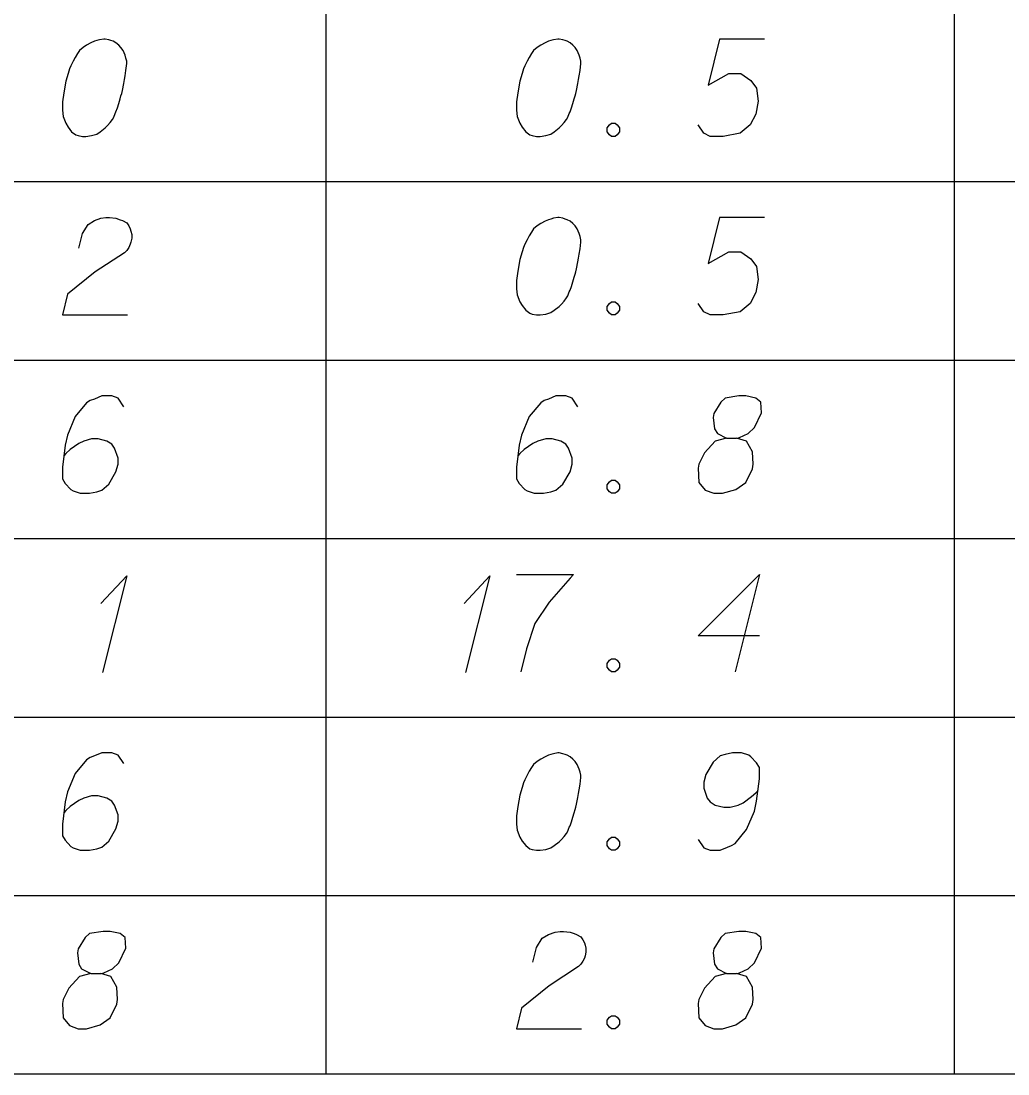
# Model space of a CAD drawing. Extents: x 2074207 to 2076812, y 516372 to 523312.
# Drawn here: x 2076573.1 to 2076621.8, y 518973.1 to 519025 of the extents above; entities that cross this region are included whole.
import ezdxf

# ---------------------------------------------------------------- set-up
doc = ezdxf.new("R2010")
doc.units = 0
for name, color, linetype in [('Prop DirtTable_ Soil Test Results - Outline (Major)', 7, 'Continuous'), ('Prop DirtTable_ Soil Test Results - Outline (Minor)', 7, 'Continuous'), ('Prop DirtTable_ Soil Test Results - Tx (Sample Data)', 7, 'Continuous')]:
    doc.layers.add(name, color=color, linetype=linetype)

msp = doc.modelspace()

# ---------------------------------------------------------------- linework, layer by layer
at = {"layer": 'Prop DirtTable_ Soil Test Results - Outline (Major)'}
msp.add_line((2076260.609, 518973.054), (2076811.903, 518973.054), dxfattribs=at)
at = {"layer": 'Prop DirtTable_ Soil Test Results - Outline (Minor)'}
for p, q in [((2076588.114, 519025.854), (2076588.114, 519017.054)), ((2076619.134, 519017.054), (2076619.134, 519025.854)), ((2076260.609, 519017.054), (2076811.903, 519017.054)), ((2076260.609, 519017.054), (2076811.903, 519017.054)), ((2076588.114, 519017.054), (2076588.114, 519008.254)), ((2076619.134, 519008.254), (2076619.134, 519017.054)), ((2076260.609, 519008.254), (2076811.903, 519008.254)), ((2076260.609, 519008.254), (2076811.903, 519008.254)), ((2076588.114, 519008.254), (2076588.114, 518999.454)), ((2076619.134, 518999.454), (2076619.134, 519008.254)), ((2076260.609, 518999.454), (2076811.903, 518999.454)), ((2076260.609, 518999.454), (2076811.903, 518999.454)), ((2076588.114, 518999.454), (2076588.114, 518990.654)), ((2076619.134, 518990.654), (2076619.134, 518999.454)), ((2076260.609, 518990.654), (2076811.903, 518990.654)), ((2076260.609, 518990.654), (2076811.903, 518990.654)), ((2076588.114, 518990.654), (2076588.114, 518981.854)), ((2076619.134, 518981.854), (2076619.134, 518990.654)), ((2076260.609, 518981.854), (2076811.903, 518981.854)), ((2076260.609, 518981.854), (2076811.903, 518981.854)), ((2076588.114, 518981.854), (2076588.114, 518973.054)), ((2076619.134, 518973.054), (2076619.134, 518981.854)), ((2076260.609, 518973.054), (2076811.903, 518973.054))]:
    msp.add_line(p, q, dxfattribs=at)
at = {"layer": 'Prop DirtTable_ Soil Test Results - Tx (Sample Data)'}
for points in [[(2076577.232, 519024.084), (2076577.162, 519024.084), (2076576.95, 519024.046), (2076576.809, 519024.009), (2076576.703, 519023.971), (2076576.527, 519023.895), (2076576.315, 519023.782), (2076576.139, 519023.668), (2076575.962, 519023.517), (2076575.856, 519023.366), (2076575.751, 519023.177), (2076575.645, 519022.988), (2076575.539, 519022.761), (2076575.468, 519022.61), (2076575.398, 519022.383), (2076575.292, 519022.005), (2076575.186, 519021.438), (2076575.116, 519020.985), (2076575.116, 519020.569), (2076575.151, 519020.267), (2076575.292, 519019.927), (2076575.398, 519019.738), (2076575.574, 519019.511), (2076575.786, 519019.36), (2076575.892, 519019.322), (2076576.103, 519019.284), (2076576.28, 519019.284), (2076576.562, 519019.322), (2076576.809, 519019.398), (2076576.985, 519019.511), (2076577.232, 519019.7), (2076577.338, 519019.813), (2076577.479, 519019.964), (2076577.585, 519020.116), (2076577.655, 519020.229), (2076577.726, 519020.418), (2076577.761, 519020.494), (2076577.832, 519020.683), (2076577.902, 519020.909), (2076577.973, 519021.136), (2076578.008, 519021.287), (2076578.043, 519021.401), (2076578.079, 519021.552), (2076578.149, 519021.892), (2076578.185, 519022.081), (2076578.22, 519022.27), (2076578.255, 519022.535), (2076578.29, 519022.875), (2076578.29, 519022.988), (2076578.255, 519023.139), (2076578.22, 519023.29), (2076578.114, 519023.517), (2076578.008, 519023.668), (2076577.902, 519023.782), (2076577.761, 519023.895), (2076577.62, 519023.971), (2076577.514, 519024.009), (2076577.409, 519024.046), (2076577.232, 519024.084)], [(2076599.632, 519024.084), (2076599.562, 519024.084), (2076599.35, 519024.046), (2076599.209, 519024.009), (2076599.103, 519023.971), (2076598.927, 519023.895), (2076598.715, 519023.782), (2076598.539, 519023.668), (2076598.362, 519023.517), (2076598.256, 519023.366), (2076598.151, 519023.177), (2076598.045, 519022.988), (2076597.939, 519022.761), (2076597.868, 519022.61), (2076597.798, 519022.383), (2076597.692, 519022.005), (2076597.586, 519021.438), (2076597.516, 519020.985), (2076597.516, 519020.569), (2076597.551, 519020.267), (2076597.692, 519019.927), (2076597.798, 519019.738), (2076597.974, 519019.511), (2076598.186, 519019.36), (2076598.292, 519019.322), (2076598.503, 519019.284), (2076598.68, 519019.284), (2076598.962, 519019.322), (2076599.209, 519019.398), (2076599.385, 519019.511), (2076599.632, 519019.7), (2076599.738, 519019.813), (2076599.879, 519019.964), (2076599.985, 519020.116), (2076600.055, 519020.229), (2076600.126, 519020.418), (2076600.161, 519020.494), (2076600.232, 519020.683), (2076600.302, 519020.909), (2076600.373, 519021.136), (2076600.408, 519021.287), (2076600.443, 519021.401), (2076600.479, 519021.552), (2076600.549, 519021.892), (2076600.585, 519022.081), (2076600.62, 519022.27), (2076600.655, 519022.535), (2076600.69, 519022.875), (2076600.69, 519022.988), (2076600.655, 519023.139), (2076600.62, 519023.29), (2076600.514, 519023.517), (2076600.408, 519023.668), (2076600.302, 519023.782), (2076600.161, 519023.895), (2076600.02, 519023.971), (2076599.914, 519024.009), (2076599.809, 519024.046), (2076599.632, 519024.084)], [(2076609.756, 519024.084), (2076607.534, 519024.084), (2076606.969, 519021.816), (2076607.992, 519022.383), (2076608.592, 519022.383), (2076609.086, 519022.043), (2076609.368, 519021.665), (2076609.439, 519021.023), (2076609.333, 519020.38), (2076609.051, 519019.851), (2076608.557, 519019.435), (2076607.71, 519019.284), (2076607.075, 519019.284), (2076606.758, 519019.435), (2076606.476, 519019.851)], [(2076602.207, 519019.927), (2076602.384, 519019.927), (2076602.489, 519019.851), (2076602.595, 519019.7), (2076602.595, 519019.511), (2076602.489, 519019.36), (2076602.384, 519019.284), (2076602.207, 519019.284), (2076602.101, 519019.36), (2076601.996, 519019.511), (2076601.996, 519019.7), (2076602.101, 519019.851), (2076602.207, 519019.927)], [(2076575.927, 519013.772), (2076576.103, 519014.49), (2076576.386, 519014.944), (2076576.703, 519015.133), (2076577.02, 519015.246), (2076577.267, 519015.284), (2076577.444, 519015.284), (2076577.761, 519015.246), (2076577.973, 519015.171), (2076578.079, 519015.133), (2076578.29, 519015.02), (2076578.396, 519014.868), (2076578.467, 519014.717), (2076578.502, 519014.604), (2076578.537, 519014.453), (2076578.537, 519014.264), (2076578.502, 519014.075), (2076578.467, 519013.961), (2076578.396, 519013.81), (2076578.29, 519013.659), (2076578.185, 519013.546), (2076576.738, 519012.601), (2076575.363, 519011.505), (2076575.116, 519010.484), (2076578.326, 519010.484)], [(2076599.632, 519015.284), (2076599.562, 519015.284), (2076599.35, 519015.246), (2076599.209, 519015.209), (2076599.103, 519015.171), (2076598.927, 519015.095), (2076598.715, 519014.982), (2076598.539, 519014.868), (2076598.362, 519014.717), (2076598.256, 519014.566), (2076598.151, 519014.377), (2076598.045, 519014.188), (2076597.939, 519013.961), (2076597.868, 519013.81), (2076597.798, 519013.583), (2076597.692, 519013.205), (2076597.586, 519012.638), (2076597.516, 519012.185), (2076597.516, 519011.769), (2076597.551, 519011.467), (2076597.692, 519011.127), (2076597.798, 519010.938), (2076597.974, 519010.711), (2076598.186, 519010.56), (2076598.292, 519010.522), (2076598.503, 519010.484), (2076598.68, 519010.484), (2076598.962, 519010.522), (2076599.209, 519010.598), (2076599.385, 519010.711), (2076599.632, 519010.9), (2076599.738, 519011.013), (2076599.879, 519011.164), (2076599.985, 519011.316), (2076600.055, 519011.429), (2076600.126, 519011.618), (2076600.161, 519011.694), (2076600.232, 519011.883), (2076600.302, 519012.109), (2076600.373, 519012.336), (2076600.408, 519012.487), (2076600.443, 519012.601), (2076600.479, 519012.752), (2076600.549, 519013.092), (2076600.585, 519013.281), (2076600.62, 519013.47), (2076600.655, 519013.735), (2076600.69, 519014.075), (2076600.69, 519014.188), (2076600.655, 519014.339), (2076600.62, 519014.49), (2076600.514, 519014.717), (2076600.408, 519014.868), (2076600.302, 519014.982), (2076600.161, 519015.095), (2076600.02, 519015.171), (2076599.914, 519015.209), (2076599.809, 519015.246), (2076599.632, 519015.284)], [(2076609.756, 519015.284), (2076607.534, 519015.284), (2076606.969, 519013.016), (2076607.992, 519013.583), (2076608.592, 519013.583), (2076609.086, 519013.243), (2076609.368, 519012.865), (2076609.439, 519012.223), (2076609.333, 519011.58), (2076609.051, 519011.051), (2076608.557, 519010.635), (2076607.71, 519010.484), (2076607.075, 519010.484), (2076606.758, 519010.635), (2076606.476, 519011.051)], [(2076602.207, 519011.127), (2076602.384, 519011.127), (2076602.489, 519011.051), (2076602.595, 519010.9), (2076602.595, 519010.711), (2076602.489, 519010.56), (2076602.384, 519010.484), (2076602.207, 519010.484), (2076602.101, 519010.56), (2076601.996, 519010.711), (2076601.996, 519010.9), (2076602.101, 519011.051), (2076602.207, 519011.127)], [(2076578.149, 519005.955), (2076577.867, 519006.371), (2076577.55, 519006.484), (2076577.056, 519006.484), (2076576.703, 519006.333), (2076576.491, 519006.257), (2076576.315, 519006.144), (2076575.751, 519005.464), (2076575.363, 519004.557), (2076575.257, 519004.065), (2076575.116, 519002.969), (2076575.116, 519002.402), (2076575.257, 519002.175), (2076575.539, 519001.873), (2076575.645, 519001.798), (2076575.998, 519001.684), (2076576.456, 519001.684), (2076576.809, 519001.76), (2076577.056, 519001.835), (2076577.409, 519002.138), (2076577.761, 519002.742), (2076577.867, 519003.12), (2076577.867, 519003.423), (2076577.691, 519003.914), (2076577.55, 519004.103), (2076577.303, 519004.254), (2076576.879, 519004.368), (2076576.562, 519004.368), (2076576.174, 519004.254), (2076575.927, 519004.141), (2076575.504, 519003.838), (2076575.292, 519003.649), (2076575.186, 519003.536)], [(2076600.549, 519005.955), (2076600.267, 519006.371), (2076599.95, 519006.484), (2076599.456, 519006.484), (2076599.103, 519006.333), (2076598.891, 519006.257), (2076598.715, 519006.144), (2076598.151, 519005.464), (2076597.763, 519004.557), (2076597.657, 519004.065), (2076597.516, 519002.969), (2076597.516, 519002.402), (2076597.657, 519002.175), (2076597.939, 519001.873), (2076598.045, 519001.798), (2076598.398, 519001.684), (2076598.856, 519001.684), (2076599.209, 519001.76), (2076599.456, 519001.835), (2076599.809, 519002.138), (2076600.161, 519002.742), (2076600.267, 519003.12), (2076600.267, 519003.423), (2076600.091, 519003.914), (2076599.95, 519004.103), (2076599.703, 519004.254), (2076599.279, 519004.368), (2076598.962, 519004.368), (2076598.574, 519004.254), (2076598.327, 519004.141), (2076597.904, 519003.838), (2076597.692, 519003.649), (2076597.586, 519003.536)], [(2076607.887, 519004.405), (2076608.38, 519004.405), (2076608.522, 519004.443), (2076608.945, 519004.632), (2076609.262, 519004.935), (2076609.615, 519005.653), (2076609.58, 519006.182), (2076609.333, 519006.371), (2076608.839, 519006.484), (2076608.486, 519006.484), (2076607.816, 519006.371), (2076607.604, 519006.182), (2076607.252, 519005.615), (2076607.216, 519005.426), (2076607.287, 519004.859), (2076607.428, 519004.632), (2076607.887, 519004.405), (2076607.322, 519004.254), (2076606.793, 519003.687), (2076606.511, 519003.12), (2076606.476, 519002.931), (2076606.511, 519002.213), (2076606.828, 519001.835), (2076607.252, 519001.684), (2076607.675, 519001.684), (2076608.345, 519001.873), (2076608.839, 519002.213), (2076609.157, 519002.894), (2076609.192, 519003.12), (2076609.157, 519003.725), (2076608.874, 519004.254), (2076608.38, 519004.405)], [(2076602.207, 519002.327), (2076602.384, 519002.327), (2076602.489, 519002.251), (2076602.595, 519002.1), (2076602.595, 519001.911), (2076602.489, 519001.76), (2076602.384, 519001.684), (2076602.207, 519001.684), (2076602.101, 519001.76), (2076601.996, 519001.911), (2076601.996, 519002.1), (2076602.101, 519002.251), (2076602.207, 519002.327)], [(2076577.02, 518996.248), (2076578.29, 518997.609), (2076577.091, 518992.846)], [(2076594.94, 518996.248), (2076596.21, 518997.609), (2076595.011, 518992.846)], [(2076597.516, 518997.684), (2076600.338, 518997.684), (2076600.161, 518997.495), (2076599.138, 518996.324), (2076598.433, 518995.265), (2076598.009, 518994.018), (2076597.727, 518992.884)], [(2076609.509, 518994.661), (2076606.476, 518994.661), (2076609.509, 518997.684), (2076608.31, 518992.884)], [(2076602.207, 518993.527), (2076602.384, 518993.527), (2076602.489, 518993.451), (2076602.595, 518993.3), (2076602.595, 518993.111), (2076602.489, 518992.96), (2076602.384, 518992.884), (2076602.207, 518992.884), (2076602.101, 518992.96), (2076601.996, 518993.111), (2076601.996, 518993.3), (2076602.101, 518993.451), (2076602.207, 518993.527)], [(2076578.149, 518988.355), (2076577.867, 518988.771), (2076577.55, 518988.884), (2076577.056, 518988.884), (2076576.703, 518988.733), (2076576.491, 518988.657), (2076576.315, 518988.544), (2076575.751, 518987.864), (2076575.363, 518986.957), (2076575.257, 518986.465), (2076575.116, 518985.369), (2076575.116, 518984.802), (2076575.257, 518984.575), (2076575.539, 518984.273), (2076575.645, 518984.198), (2076575.998, 518984.084), (2076576.456, 518984.084), (2076576.809, 518984.16), (2076577.056, 518984.235), (2076577.409, 518984.538), (2076577.761, 518985.142), (2076577.867, 518985.52), (2076577.867, 518985.823), (2076577.691, 518986.314), (2076577.55, 518986.503), (2076577.303, 518986.654), (2076576.879, 518986.768), (2076576.562, 518986.768), (2076576.174, 518986.654), (2076575.927, 518986.541), (2076575.504, 518986.238), (2076575.292, 518986.049), (2076575.186, 518985.936)], [(2076599.632, 518988.884), (2076599.562, 518988.884), (2076599.35, 518988.846), (2076599.209, 518988.809), (2076599.103, 518988.771), (2076598.927, 518988.695), (2076598.715, 518988.582), (2076598.539, 518988.468), (2076598.362, 518988.317), (2076598.256, 518988.166), (2076598.151, 518987.977), (2076598.045, 518987.788), (2076597.939, 518987.561), (2076597.868, 518987.41), (2076597.798, 518987.183), (2076597.692, 518986.805), (2076597.586, 518986.238), (2076597.516, 518985.785), (2076597.516, 518985.369), (2076597.551, 518985.067), (2076597.692, 518984.727), (2076597.798, 518984.538), (2076597.974, 518984.311), (2076598.186, 518984.16), (2076598.292, 518984.122), (2076598.503, 518984.084), (2076598.68, 518984.084), (2076598.962, 518984.122), (2076599.209, 518984.198), (2076599.385, 518984.311), (2076599.632, 518984.5), (2076599.738, 518984.613), (2076599.879, 518984.764), (2076599.985, 518984.916), (2076600.055, 518985.029), (2076600.126, 518985.218), (2076600.161, 518985.294), (2076600.232, 518985.483), (2076600.302, 518985.709), (2076600.373, 518985.936), (2076600.408, 518986.087), (2076600.443, 518986.201), (2076600.479, 518986.352), (2076600.549, 518986.692), (2076600.585, 518986.881), (2076600.62, 518987.07), (2076600.655, 518987.335), (2076600.69, 518987.675), (2076600.69, 518987.788), (2076600.655, 518987.939), (2076600.62, 518988.09), (2076600.514, 518988.317), (2076600.408, 518988.468), (2076600.302, 518988.582), (2076600.161, 518988.695), (2076600.02, 518988.771), (2076599.914, 518988.809), (2076599.809, 518988.846), (2076599.632, 518988.884)], [(2076606.476, 518984.613), (2076606.758, 518984.198), (2076607.075, 518984.084), (2076607.569, 518984.084), (2076607.922, 518984.235), (2076608.134, 518984.311), (2076608.31, 518984.424), (2076608.874, 518985.105), (2076609.262, 518986.012), (2076609.368, 518986.503), (2076609.509, 518987.599), (2076609.509, 518988.166), (2076609.368, 518988.393), (2076609.086, 518988.695), (2076608.98, 518988.771), (2076608.627, 518988.884), (2076608.169, 518988.884), (2076607.816, 518988.809), (2076607.569, 518988.733), (2076607.216, 518988.431), (2076606.864, 518987.826), (2076606.758, 518987.448), (2076606.758, 518987.146), (2076606.934, 518986.654), (2076607.075, 518986.465), (2076607.322, 518986.314), (2076607.746, 518986.201), (2076608.063, 518986.201), (2076608.451, 518986.314), (2076608.698, 518986.427), (2076609.121, 518986.73), (2076609.333, 518986.919), (2076609.439, 518987.032)], [(2076602.207, 518984.727), (2076602.384, 518984.727), (2076602.489, 518984.651), (2076602.595, 518984.5), (2076602.595, 518984.311), (2076602.489, 518984.16), (2076602.384, 518984.084), (2076602.207, 518984.084), (2076602.101, 518984.16), (2076601.996, 518984.311), (2076601.996, 518984.5), (2076602.101, 518984.651), (2076602.207, 518984.727)], [(2076576.527, 518978.005), (2076577.02, 518978.005), (2076577.162, 518978.043), (2076577.585, 518978.232), (2076577.902, 518978.535), (2076578.255, 518979.253), (2076578.22, 518979.782), (2076577.973, 518979.971), (2076577.479, 518980.084), (2076577.126, 518980.084), (2076576.456, 518979.971), (2076576.244, 518979.782), (2076575.892, 518979.215), (2076575.856, 518979.026), (2076575.927, 518978.459), (2076576.068, 518978.232), (2076576.527, 518978.005), (2076575.962, 518977.854), (2076575.433, 518977.287), (2076575.151, 518976.72), (2076575.116, 518976.531), (2076575.151, 518975.813), (2076575.468, 518975.435), (2076575.892, 518975.284), (2076576.315, 518975.284), (2076576.985, 518975.473), (2076577.479, 518975.813), (2076577.797, 518976.494), (2076577.832, 518976.72), (2076577.797, 518977.325), (2076577.514, 518977.854), (2076577.02, 518978.005)], [(2076598.327, 518978.572), (2076598.503, 518979.29), (2076598.786, 518979.744), (2076599.103, 518979.933), (2076599.42, 518980.046), (2076599.667, 518980.084), (2076599.844, 518980.084), (2076600.161, 518980.046), (2076600.373, 518979.971), (2076600.479, 518979.933), (2076600.69, 518979.82), (2076600.796, 518979.668), (2076600.867, 518979.517), (2076600.902, 518979.404), (2076600.937, 518979.253), (2076600.937, 518979.064), (2076600.902, 518978.875), (2076600.867, 518978.761), (2076600.796, 518978.61), (2076600.69, 518978.459), (2076600.585, 518978.346), (2076599.138, 518977.401), (2076597.763, 518976.305), (2076597.516, 518975.284), (2076600.726, 518975.284)], [(2076607.887, 518978.005), (2076608.38, 518978.005), (2076608.522, 518978.043), (2076608.945, 518978.232), (2076609.262, 518978.535), (2076609.615, 518979.253), (2076609.58, 518979.782), (2076609.333, 518979.971), (2076608.839, 518980.084), (2076608.486, 518980.084), (2076607.816, 518979.971), (2076607.604, 518979.782), (2076607.252, 518979.215), (2076607.216, 518979.026), (2076607.287, 518978.459), (2076607.428, 518978.232), (2076607.887, 518978.005), (2076607.322, 518977.854), (2076606.793, 518977.287), (2076606.511, 518976.72), (2076606.476, 518976.531), (2076606.511, 518975.813), (2076606.828, 518975.435), (2076607.252, 518975.284), (2076607.675, 518975.284), (2076608.345, 518975.473), (2076608.839, 518975.813), (2076609.157, 518976.494), (2076609.192, 518976.72), (2076609.157, 518977.325), (2076608.874, 518977.854), (2076608.38, 518978.005)], [(2076602.207, 518975.927), (2076602.384, 518975.927), (2076602.489, 518975.851), (2076602.595, 518975.7), (2076602.595, 518975.511), (2076602.489, 518975.36), (2076602.384, 518975.284), (2076602.207, 518975.284), (2076602.101, 518975.36), (2076601.996, 518975.511), (2076601.996, 518975.7), (2076602.101, 518975.851), (2076602.207, 518975.927)]]:
    msp.add_lwpolyline(points, dxfattribs=at)

doc.saveas('drawing.dxf')
